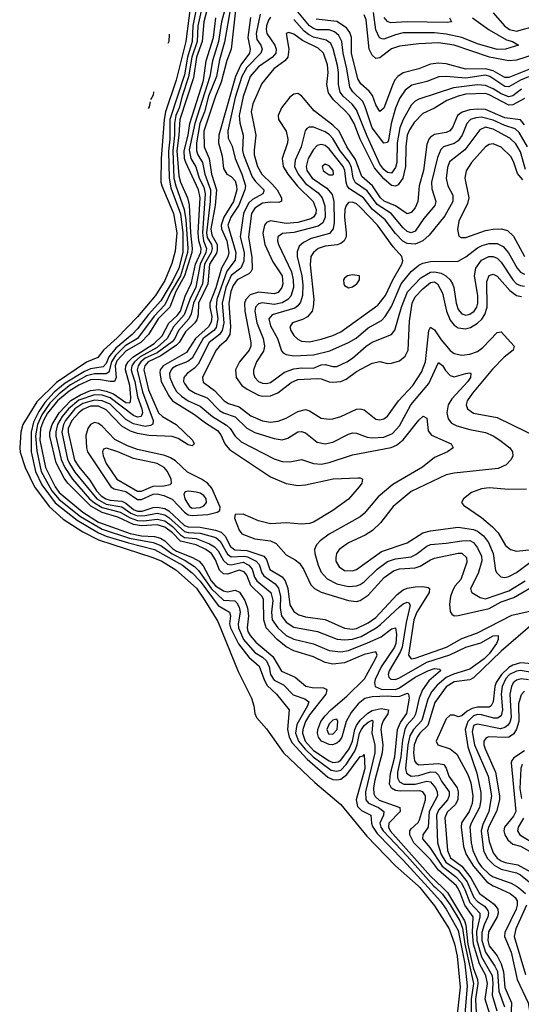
# Model space of a CAD drawing. Header units: inches. Extents: x 990535 to 1117859, y 769386 to 892122.
# Tile 456 of 656: x 1055147 to 1057714, y 819403 to 824441. Entities that reach past the tile are written whole.
import ezdxf

# ---------------------------------------------------------------- set-up
doc = ezdxf.new("R2010")
doc.units = ezdxf.units.IN
doc.header["$MEASUREMENT"] = 0
doc.layers.add('B0851', color=7, linetype='Continuous')
doc.layers.add('B0852', color=7, linetype='Continuous')

msp = doc.modelspace()

# ---------------------------------------------------------------- linework, layer by layer
at = {"layer": 'B0851', "color": 5}
for points, elevation in [([(1057194.5, 820000), (1057270, 819907.4), (1057344.8, 819790), (1057372.4, 819712.4), (1057386, 819650), (1057401.4, 819490), (1057372.8, 819230)], 2320), ([(1057237.4, 820000), (1057300.9, 819930), (1057330, 819890.1), (1057390, 819780.4), (1057424.2, 819610), (1057437.5, 819497.5), (1057417.7, 819270)], 2340), ([(1057274.5, 820000), (1057310, 819965.9), (1057350, 819911.3), (1057399.1, 819830), (1057413.3, 819793.3), (1057424.5, 819710), (1057469.7, 819510.3), (1057457.9, 819430), (1057456.7, 819290)], 2360), ([(1057311, 820000), (1057336, 819976), (1057423.8, 819830), (1057430, 819808.1), (1057440, 819710), (1057467.9, 819590), (1057489.5, 819530), (1057492, 819510), (1057479.2, 819430), (1057486.6, 819290)], 2380), ([(1057552.1, 819352.1), (1057529, 819430), (1057540.9, 819510), (1057531.5, 819550), (1057499.3, 819610), (1057469.6, 819710), (1057464.6, 819770), (1057467.7, 819850), (1057425.5, 819910), (1057399.4, 819979.4), (1057387.8, 820000)], 2420), ([(1057419.9, 820000), (1057425.4, 819990), (1057450, 819923.4), (1057500.8, 819870), (1057502.4, 819850), (1057485.2, 819774.8), (1057486.5, 819730), (1057510, 819645.5), (1057564.8, 819550), (1057569, 819510), (1057564.7, 819450), (1057589.4, 819370)], 2440), ([(1057449.3, 820000), (1057470.7, 819950), (1057489.8, 819929.8), (1057525.6, 819905.6), (1057542.6, 819882.6), (1057546, 819870), (1057542.4, 819850), (1057523.8, 819810), (1057512, 819770), (1057512.6, 819730), (1057530, 819669.7), (1057578.3, 819598.3), (1057591.2, 819571.2), (1057599.5, 819470), (1057627.8, 819390)], 2460), ([(1057483, 820000), (1057499.8, 819970), (1057575.6, 819915.6), (1057594.1, 819890), (1057595.2, 819870), (1057589.6, 819850), (1057545.4, 819774.6), (1057541.9, 819730), (1057550, 819702.2), (1057590.9, 819650.9), (1057610, 819610.1), (1057622, 819570), (1057629.8, 819489.8), (1057663.4, 819410), (1057656.2, 819250)], 2480), ([(1057590.3, 820000), (1057657.4, 819970), (1057682.7, 819950), (1057692.1, 819932.1), (1057692.4, 819910), (1057686.9, 819890), (1057630.2, 819770), (1057627.1, 819750), (1057661.8, 819670), (1057693.3, 819530), (1057748.1, 819410), (1057755.1, 819370)], 2520), ([(1057699.1, 820000), (1057734.6, 819970)], 2540), ([(1057739.6, 819910), (1057686.1, 819790), (1057678.1, 819750), (1057736.1, 819556.1)], 2540)]:
    msp.add_lwpolyline(points, dxfattribs=dict(at, elevation=elevation))
at = {"layer": 'B0852', "color": 5}
for points, elevation in [([(1056027.6, 824570), (1055996.9, 824330), (1055948.7, 824131.3), (1055893.9, 823970), (1055885.8, 823930), (1055870.9, 823730.9), (1055870.4, 823610.4), (1055874, 823590), (1055934.2, 823450), (1055950.6, 823350), (1055943.3, 823256.7), (1055926.5, 823193.5), (1055890, 823106.1), (1055842.1, 823030), (1055750, 822920.5), (1055646.4, 822813.6), (1055576.2, 822750), (1055546.7, 822713.3), (1055490, 822688.3), (1055335.5, 822584.5), (1055235, 822485), (1055163.4, 822370), (1055152.6, 822330), (1055147.5, 822250), (1055150, 822228), (1055175.2, 822150), (1055223.9, 822050), (1055298.5, 821950), (1055370, 821886.1), (1055470, 821820.7), (1055550, 821779.1), (1055829.1, 821689.1), (1055874.4, 821670), (1055945.8, 821625.8), (1056051.5, 821531.5), (1056095, 821470), (1056161.2, 821361.2), (1056265.7, 821105.7), (1056333.4, 820970), (1056345.8, 820930), (1056351, 820891), (1056359.6, 820870), (1056410, 820812.3), (1056496.6, 820690), (1056657.9, 820537.9), (1056790, 820426), (1056923.7, 820263.7), (1057070, 820111.5), (1057186.3, 820010), (1057194.5, 820000)], 2320), ([(1056060.9, 824550), (1056034.1, 824410), (1056029.1, 824330), (1056005.8, 824250), (1055990, 824158.6), (1055915.6, 823930), (1055914.8, 823830), (1055908.5, 823768.5), (1055911.8, 823630), (1055921.4, 823581.4), (1055970, 823448.2), (1055982.6, 823350), (1055981.3, 823250), (1055961.1, 823170), (1055930, 823103.1), (1055870, 823003.2), (1055806.9, 822933.1), (1055750, 822859.2), (1055723.6, 822830), (1055639.1, 822760.9), (1055603.5, 822716.5), (1055590, 822682.5), (1055574.7, 822665.3), (1055510, 822655), (1055478.4, 822641.6), (1055379.4, 822580.6), (1055324.5, 822535.5), (1055276.9, 822483.1), (1055244.6, 822435.4), (1055218.4, 822381.6), (1055205.9, 822330), (1055206.1, 822230), (1055227.8, 822130), (1055260.9, 822060.9), (1055328.2, 821968.2), (1055440.8, 821880.8), (1055550, 821815), (1055590, 821798.2), (1055704.2, 821764.2), (1055837.6, 821730), (1055981, 821650), (1056030, 821611.3), (1056070, 821567.9), (1056163.1, 821443.1), (1056221.3, 821410), (1056226.2, 821390), (1056221.5, 821350), (1056225.4, 821330), (1056267, 821247), (1056320.1, 821180.1), (1056373.2, 821133.2), (1056399.5, 821059.5), (1056413.5, 821033.5), (1056460.8, 820990), (1056526.7, 820910), (1056518.1, 820810), (1056526.6, 820770), (1056541.5, 820741.5), (1056617.7, 820657.7), (1056724.8, 820564.8), (1056750, 820553.1), (1056770, 820551.2), (1056790, 820555.7), (1056821.1, 820578.9), (1056890, 820670.7), (1056904.9, 820675.1), (1056910, 820681.7), (1056912.7, 820610), (1056869.1, 820450), (1056875.9, 820415.9), (1056895.5, 820395.5), (1056944.4, 820370), (1056946.6, 820330), (1056952.5, 820312.5), (1056977.1, 820277.1), (1057110, 820140.4), (1057237.4, 820000)], 2340), ([(1056089.1, 824550), (1056059.4, 824410), (1056054.6, 824330), (1056028, 824250), (1056011.8, 824148.2), (1055977.9, 824050), (1055962.8, 823990), (1055945.6, 823950), (1055938.8, 823910), (1055938.7, 823850), (1055931.3, 823770), (1055936.7, 823630), (1055946, 823590), (1055989.6, 823469.6), (1055997.4, 823417.4), (1056007.5, 823270), (1056005.7, 823250), (1055969.6, 823130), (1055922.5, 823050), (1055890, 822981.9), (1055835.8, 822924.2), (1055750, 822810), (1055687.6, 822772.4), (1055637.5, 822722.5), (1055617.5, 822690), (1055602.9, 822637.1), (1055590, 822628.4), (1055530, 822628.2), (1055490, 822618.3), (1055407.7, 822572.3), (1055350, 822527.4), (1055302, 822478), (1055261.2, 822418.8), (1055238.7, 822370), (1055228.4, 822311.6), (1055234.8, 822234.8), (1055257.1, 822130), (1055312.3, 822030), (1055350, 821985.5), (1055459.4, 821899.4), (1055570, 821833.4), (1055708.9, 821788.9), (1055830, 821766.5), (1055870, 821750.8), (1055927.8, 821707.8), (1055994.3, 821674.3), (1056042.6, 821642.6), (1056062.1, 821622.1), (1056129.5, 821529.5), (1056190, 821470.5), (1056247.5, 821467.5), (1056257.9, 821457.9), (1056270, 821435.8), (1056275.1, 821410), (1056264.9, 821350), (1056266.1, 821330), (1056292.7, 821270), (1056350, 821203.6), (1056390, 821179.6), (1056410, 821161), (1056423.5, 821130), (1056431.1, 821090), (1056450, 821061.2), (1056497.3, 821037.3), (1056547, 820987), (1056606.3, 820966.3), (1056626.3, 820950), (1056619.5, 820930), (1056565.8, 820834.2), (1056558.2, 820790), (1056574.7, 820750), (1056608.2, 820708.2), (1056649.3, 820669.3), (1056741.8, 820601.8), (1056770, 820595.2), (1056790, 820601.8), (1056817.5, 820630), (1056861.5, 820698.5), (1056874.2, 820730), (1056886.6, 820790), (1056896.4, 820810), (1056910, 820830.3), (1056930, 820847.4), (1056950, 820856.8), (1056954.3, 820854.3), (1056949.5, 820790.5), (1056964.2, 820730), (1056963.7, 820690), (1056917.5, 820490), (1056917.9, 820450), (1056932.5, 820432.5), (1056984, 820410), (1057011.3, 820390), (1057009.1, 820370), (1056989.8, 820330), (1056995.2, 820310), (1057007.6, 820290), (1057130, 820161.7), (1057267.1, 820007.1), (1057274.5, 820000)], 2360), ([(1056120.8, 824550), (1056089.8, 824430), (1056080.3, 824330), (1056051.3, 824250), (1056036.5, 824143.5), (1055967.3, 823930), (1055962.2, 823850), (1055950.8, 823770), (1055962.2, 823642.2), (1055970.9, 823610), (1056005.6, 823530), (1056013.8, 823493.8), (1056020.5, 823350), (1056029.9, 823270), (1056028.5, 823250), (1055990.2, 823129.8), (1055946.1, 823050), (1055915.8, 822970), (1055855.8, 822910), (1055805.7, 822830), (1055766.9, 822790), (1055692.8, 822747.2), (1055645, 822695), (1055635.1, 822670), (1055640.2, 822610), (1055632.2, 822590), (1055611.1, 822588.9), (1055550, 822600.4), (1055510, 822597.4), (1055450, 822570.5), (1055399.8, 822540.2), (1055341.4, 822490), (1055290, 822427.3), (1055268.8, 822390), (1055254.2, 822350), (1055250.3, 822290.3), (1055278.8, 822150), (1055328.8, 822050), (1055350, 822022.5), (1055470, 821921.3), (1055550, 821870.3), (1055711.9, 821811.9), (1055770, 821800.8), (1055836.9, 821796.9), (1055867.9, 821787.9), (1055890, 821774.5), (1055930, 821735.4), (1055950, 821721.9), (1056030.9, 821690), (1056065.4, 821670), (1056086.2, 821646.2), (1056127.6, 821570), (1056150, 821544.4), (1056190, 821518.4), (1056210, 821514.2), (1056250, 821521.7), (1056272.1, 821512.1), (1056298.5, 821470), (1056313.8, 821430), (1056318.3, 821390), (1056311, 821330), (1056315.4, 821310), (1056326.2, 821290), (1056355.8, 821255.8), (1056443, 821183), (1056487.7, 821107.7), (1056556.1, 821076.1), (1056611.3, 821031.3), (1056643.3, 821023.3), (1056701.6, 821021.6), (1056715.9, 821015.9), (1056719.6, 821010), (1056713.2, 820990), (1056630, 820884.9), (1056609.5, 820850), (1056595.3, 820810), (1056594.2, 820790), (1056608.5, 820750), (1056650, 820701.2), (1056730, 820649), (1056750, 820640.7), (1056776, 820644), (1056790, 820652.7), (1056833.9, 820710), (1056850.2, 820749.8), (1056861.5, 820810), (1056870, 820830), (1056890, 820856.1), (1056927.9, 820892.1), (1056950, 820906.2), (1056996.2, 820916.2), (1057033.9, 820910), (1057030.8, 820890), (1057006.9, 820853.1), (1056998.2, 820830), (1056994.9, 820810), (1057004.7, 820730), (1057002.6, 820690), (1056964.7, 820550), (1056957.6, 820510), (1056959.5, 820479.5), (1056965.7, 820465.7), (1056987.4, 820447.4), (1057091.8, 820410), (1057094.3, 820390), (1057036.6, 820330), (1057034, 820310), (1057043.6, 820290), (1057250, 820058.6), (1057311, 820000)], 2380), ([(1056217.3, 824570), (1056179.3, 824430), (1056163.9, 824330), (1056134.1, 824230), (1056121, 824150), (1056044, 823910), (1056014.9, 823774.9), (1056022.9, 823730), (1056048.3, 823688.3), (1056066.3, 823630), (1056090, 823583.7), (1056097.1, 823550), (1056082.2, 823350), (1056087.8, 823310), (1056103.2, 823270), (1056099.9, 823250), (1056070.5, 823190), (1056048, 823072), (1056017.6, 823010), (1055988.8, 822930), (1055934.6, 822870), (1055901.4, 822810), (1055850, 822763.9), (1055763.4, 822716.6), (1055734.8, 822690), (1055722, 822670), (1055718.2, 822650), (1055722.4, 822630), (1055736.5, 822590), (1055750.6, 822510.6), (1055772.5, 822450), (1055775.2, 822430), (1055769.7, 822410.3), (1055750, 822406.7), (1055730, 822415), (1055610, 822506.6), (1055570, 822519.8), (1055530, 822521.2), (1055450, 822493.6), (1055396.6, 822450), (1055364.9, 822410), (1055341.6, 822370), (1055332.6, 822332.6), (1055333, 822310), (1055360.3, 822190), (1055378.9, 822150), (1055418.1, 822090), (1055504.6, 821990), (1055530, 821968.6), (1055570, 821945.7), (1055661, 821921), (1055712.2, 821892.2), (1055750, 821878.7), (1055783, 821877), (1055850, 821885.2), (1055890, 821876), (1055930, 821848.2), (1055970, 821804.8), (1055990, 821792.2), (1056050, 821786.4), (1056119.1, 821759.1), (1056144.3, 821744.3), (1056162.5, 821722.5), (1056190, 821673.4), (1056210, 821654.7), (1056230, 821652.5), (1056290, 821664.5), (1056320.5, 821650), (1056336.6, 821630), (1056349.3, 821589.3), (1056360.2, 821570), (1056431.9, 821510), (1056442.1, 821470), (1056435.2, 821410), (1056440, 821370), (1056467.6, 821330), (1056510.1, 821290), (1056550, 821270.7), (1056650, 821247.1), (1056730, 821213.5), (1056790, 821206.4), (1056830, 821213.2), (1056927.7, 821252.3), (1056996.5, 821283.5), (1057050, 821324.6), (1057070, 821330.1), (1057075, 821295), (1057071.5, 821250), (1057065.2, 821230), (1056996.4, 821130), (1056965.6, 821065.6), (1056962, 821050), (1056965.4, 821030), (1056996.2, 821016.2), (1057070, 821014), (1057090, 821022), (1057170, 821077.2), (1057235.2, 821110), (1057270, 821121), (1057297.5, 821117.5), (1057300.9, 821110), (1057241.3, 821058.7), (1057208.3, 821011.7), (1057191.7, 820970), (1057172.9, 820887.1), (1057164.3, 820870), (1057128.8, 820831.2), (1057118.1, 820810), (1057105.5, 820754.5), (1057097.9, 820670), (1057080, 820590), (1057081.1, 820561.1), (1057090, 820541.6), (1057112.4, 820530), (1057170, 820530.2), (1057230, 820544.1), (1057250, 820541.4), (1057275.1, 820510), (1057283.9, 820490), (1057285.1, 820470), (1057242.4, 820390), (1057236.6, 820310), (1057209.6, 820270), (1057207.8, 820250), (1057246, 820206), (1057308.1, 820110), (1057376.6, 820056.6), (1057405.8, 820025.8), (1057419.9, 820000)], 2440), ([(1056227.2, 824510), (1056194.9, 824325.1), (1056170, 824236), (1056154.1, 824150), (1056114, 824050), (1056093.1, 823970), (1056069.8, 823910), (1056052, 823810), (1056052.2, 823770), (1056059.1, 823750), (1056083.5, 823710), (1056094.7, 823650), (1056123.6, 823570), (1056121.7, 823510), (1056103.4, 823350), (1056107.3, 823327.3), (1056128.1, 823290), (1056132.6, 823270), (1056127.1, 823250), (1056093.3, 823190), (1056082.4, 823090), (1056036.7, 822990), (1056024, 822936), (1056012.8, 822910), (1055959.3, 822850), (1055940.8, 822810), (1055926.8, 822793.2), (1055850, 822736.2), (1055790, 822709.7), (1055766.7, 822690), (1055753.3, 822670), (1055748.9, 822650), (1055776.4, 822536.4), (1055830.1, 822390), (1055828.4, 822371.6), (1055816.1, 822363.9), (1055790, 822359.8), (1055730, 822372.6), (1055690, 822395.5), (1055610, 822473.1), (1055570, 822491.3), (1055530, 822494.3), (1055470, 822477.8), (1055430, 822450), (1055382.1, 822390), (1055371.4, 822370), (1055363.6, 822330), (1055392.6, 822192.6), (1055401.9, 822170), (1055430, 822126.1), (1055541.8, 821990), (1055590, 821962.9), (1055670, 821948.4), (1055716.8, 821916.8), (1055750, 821903), (1055790, 821903.7), (1055850, 821915.5), (1055890, 821907.8), (1055910, 821894.7), (1055990, 821821.6), (1056010, 821816.6), (1056070, 821813.5), (1056151.1, 821791.1), (1056172.3, 821772.3), (1056210, 821706), (1056230, 821692.7), (1056296.1, 821696.1), (1056312.5, 821692.5), (1056356.7, 821670), (1056373.2, 821653.2), (1056386.5, 821610), (1056395.9, 821595.9), (1056454.3, 821554.3), (1056471.7, 821531.7), (1056482.6, 821490), (1056480, 821430), (1056486.9, 821390), (1056510, 821359.1), (1056550, 821333.1), (1056670.3, 821310.3), (1056772, 821272), (1056810, 821267.2), (1056850, 821270.6), (1056894.4, 821285.6), (1056970.5, 821329.5), (1056993.8, 821346.2), (1057090, 821436.5), (1057110, 821451.3), (1057130, 821460.1), (1057137.8, 821457.8), (1057144.8, 821444.8), (1057124, 821356), (1057104, 821230), (1057094.4, 821205.6), (1057037.7, 821110), (1057031.9, 821090), (1057036.8, 821076.8), (1057047.1, 821067.1), (1057070, 821065.8), (1057090, 821073.4), (1057230, 821153.6), (1057348.3, 821191.7), (1057430, 821229.7), (1057506.7, 821253.3), (1057570, 821288.3), (1057595.6, 821290), (1057595.8, 821270), (1057586.8, 821250), (1057550, 821196.6), (1057524.2, 821170), (1057450, 821118.1), (1057367, 821093), (1057330, 821075.2), (1057283.6, 821036.4), (1057256.1, 821003.9), (1057235.5, 820964.5), (1057204.8, 820855.2), (1057161.6, 820810), (1057144.1, 820775.9), (1057133.6, 820730), (1057121.2, 820610), (1057126.5, 820586.5), (1057150, 820569.8), (1057190, 820574.1), (1057250, 820592.5), (1057274.4, 820590), (1057290, 820576.3), (1057305.2, 820545.2), (1057344, 820490), (1057345.2, 820470), (1057336.6, 820450), (1057290, 820396.7), (1057279.5, 820370), (1057285.6, 820230), (1057303.4, 820170), (1057328.2, 820130), (1057390, 820087.7), (1057436.4, 820030), (1057449.3, 820000)], 2460), ([(1056252.2, 824490), (1056230.1, 824290), (1056208, 824232), (1056178.2, 824121.8), (1056148.9, 824048.9), (1056089.3, 823870), (1056091.5, 823790), (1056116.5, 823730), (1056129, 823650), (1056153.6, 823570), (1056148.2, 823490), (1056125.1, 823370), (1056130, 823338.3), (1056157.9, 823290), (1056158.5, 823261.5), (1056153.6, 823246.4), (1056118.3, 823190), (1056110.2, 823090), (1056062.9, 822990), (1056061.4, 822930), (1056054.2, 822905.8), (1056043.6, 822890), (1055995.8, 822844.2), (1055963.6, 822790), (1055950, 822775.4), (1055870, 822721.6), (1055805, 822690), (1055787.9, 822670), (1055783.4, 822650), (1055807.3, 822547.3), (1055856.8, 822430), (1055878, 822410), (1055948.2, 822370), (1056031.1, 822290), (1056040.7, 822270), (1056030, 822260.7), (1056010, 822265), (1055958.1, 822298.1), (1055927.8, 822307.8), (1055807.4, 822312.6), (1055750, 822323.2), (1055715.1, 822335.1), (1055670, 822360.7), (1055590, 822445), (1055550, 822462.8), (1055510, 822463.5), (1055470, 822446.2), (1055449.4, 822430), (1055413.9, 822390), (1055395.7, 822350), (1055395.8, 822330), (1055427.7, 822187.7), (1055450, 822153.3), (1055505.5, 822085.5), (1055541.2, 822030), (1055564.3, 822004.3), (1055588.9, 821988.9), (1055610, 821982.9), (1055670, 821977), (1055690, 821966.7), (1055730, 821934.9), (1055750, 821926.9), (1055773.5, 821926.5), (1055830, 821945.3), (1055850, 821947.4), (1055890, 821939.2), (1055910, 821927.2), (1055990, 821852.7), (1056010, 821846), (1056070, 821844.6), (1056150, 821829.5), (1056179, 821819), (1056198.3, 821798.3), (1056225.5, 821745.5), (1056247.8, 821727.8), (1056310, 821725.6), (1056395.8, 821695.8), (1056410, 821679.6), (1056427.9, 821627.9), (1056490, 821591), (1056505.6, 821570), (1056519.2, 821530), (1056530, 821446.4), (1056550, 821413.4), (1056576.1, 821396.1), (1056610, 821385.2), (1056710, 821371.8), (1056810, 821327.6), (1056850, 821322.7), (1056870, 821325.6), (1056930, 821354.3), (1056970, 821381.6), (1057079.4, 821500.6), (1057110, 821524), (1057130, 821532.4), (1057170, 821539), (1057210, 821540.9), (1057236.5, 821536.5), (1057243.9, 821530), (1057242.3, 821510), (1057179.7, 821410), (1057163.4, 821370), (1057137.4, 821190), (1057150, 821170.8), (1057170, 821173.9), (1057330.3, 821229.7), (1057410, 821275.1), (1057490, 821303.7), (1057665.6, 821394.4), (1057764.2, 821415.8)], 2480), ([(1057387.8, 820000), (1057382.2, 820010), (1057289.9, 820090), (1057250, 820143.7), (1057164.8, 820230), (1057143.2, 820270), (1057143.8, 820290), (1057150, 820301.4), (1057186.1, 820333.9), (1057193.8, 820346.2), (1057223.3, 820450), (1057223.9, 820470), (1057210.1, 820490), (1057194.5, 820494.5), (1057093.6, 820493.6), (1057070, 820497.7), (1057048.9, 820508.9), (1057038.9, 820530), (1057044.5, 820584.5), (1057067.5, 820670), (1057080.4, 820810), (1057095, 820845), (1057128.2, 820891.8), (1057141.7, 820970), (1057137.6, 820990), (1057130, 820994.1), (1057090, 820978), (1057070, 820975.6), (1057030, 820979.1), (1056950, 820976.2), (1056912.6, 820967.4), (1056879.7, 820940.3), (1056843.3, 820896.7), (1056817, 820850), (1056795.1, 820770), (1056781.4, 820750), (1056770, 820739.7), (1056748.5, 820731.5), (1056730, 820731.9), (1056690.8, 820750), (1056676, 820770), (1056670.5, 820790), (1056672.1, 820810), (1056688.7, 820850), (1056710, 820879.9), (1056739.5, 820910), (1056821.1, 820978.9), (1056911.3, 821068.7), (1056967.9, 821170), (1056975.9, 821190), (1056970, 821206), (1056910, 821192.3), (1056810, 821150.6), (1056750, 821144.2), (1056710, 821151.8), (1056650, 821181.6), (1056550, 821211.3), (1056510, 821231.8), (1056465.1, 821270), (1056408.8, 821330), (1056396.1, 821370), (1056394.2, 821474.2), (1056387.4, 821490), (1056330, 821546.3), (1056310, 821598.4), (1056296.2, 821616.2), (1056270, 821624.2), (1056210, 821603.9), (1056190, 821605), (1056170, 821623.9), (1056150, 821677.4), (1056129.5, 821710), (1056099.9, 821730), (1056050, 821753.7), (1055970, 821772), (1055930, 821815.8), (1055890, 821844.5), (1055850, 821856.1), (1055770, 821850.4), (1055730, 821858.8), (1055650, 821895.5), (1055570, 821919.3), (1055512, 821952), (1055393.3, 822070), (1055375.4, 822095.4), (1055333.8, 822173.8), (1055302.4, 822310), (1055302.5, 822330), (1055312.8, 822370), (1055349.4, 822430), (1055408.3, 822491.7), (1055458.1, 822521.9), (1055510, 822543), (1055551.1, 822548.9), (1055590, 822540.6), (1055626.7, 822526.7), (1055690, 822482.3), (1055710, 822481.2), (1055714.3, 822485.7), (1055716.8, 822510), (1055710.5, 822570), (1055688.9, 822650), (1055691.1, 822670), (1055702.2, 822690), (1055726.1, 822713.9), (1055835.5, 822784.5), (1055876.1, 822823.9), (1055911, 822889), (1055953, 822927), (1055969.9, 822950), (1055993.6, 823026.4), (1056025.9, 823094.1), (1056047.6, 823190), (1056074.5, 823250), (1056075.7, 823270), (1056064.6, 823310), (1056060.9, 823350), (1056070.4, 823530), (1056062.6, 823570), (1055997, 823710), (1055990.7, 823730.7), (1055988.7, 823770), (1056009.7, 823850), (1056018.2, 823910), (1056087.1, 824130), (1056102.3, 824230), (1056139.3, 824350), (1056151, 824450)], 2420), ([(1056328.3, 824451.7), (1056314.6, 824350), (1056326.4, 824290), (1056323.6, 824270), (1056279, 824210), (1056251.6, 824150), (1056166.1, 823850), (1056165.2, 823810), (1056182.7, 823742.7), (1056190, 823679.1), (1056207.6, 823650), (1056230, 823638.4), (1056250, 823615.7), (1056257.4, 823590), (1056257.6, 823570), (1056241.6, 823510), (1056192.4, 823430), (1056178.5, 823390), (1056179.9, 823370), (1056207.6, 823310), (1056217.4, 823250), (1056212.3, 823227.7), (1056179.7, 823170), (1056151.6, 823068.4), (1056120.3, 822990), (1056120.1, 822970), (1056130, 822921.6), (1056127.4, 822892.6), (1056112.7, 822870), (1056046.5, 822810), (1056001.5, 822738.5), (1055880.7, 822670), (1055866.1, 822650), (1055863.8, 822636.2), (1055871.9, 822590), (1055910, 822515.7), (1055930, 822490), (1056041.1, 822421.1), (1056097.8, 822377.8), (1056158.9, 822338.9), (1056177.3, 822317.3), (1056197.7, 822270), (1056221.6, 822241.6), (1056430, 822102.5), (1056510, 822067.6), (1056570, 822057.2), (1056610, 822061), (1056751.4, 822091.4), (1056877.1, 822097.1), (1056890, 822096.5), (1056901.3, 822090), (1056898, 822070), (1056884.9, 822050), (1056830, 821987.2), (1056750.2, 821930), (1056650, 821870.6), (1056630, 821863.1), (1056590, 821859), (1056510, 821866.6), (1056430, 821861.5), (1056370, 821876.2), (1056290, 821910.3), (1056250, 821909.4), (1056245.8, 821890), (1056269.6, 821829.6), (1056284, 821810), (1056350, 821785), (1056430, 821774.1), (1056460.1, 821760.1), (1056510, 821703.2), (1056557.3, 821677.3), (1056579.4, 821659.4), (1056599.5, 821630), (1056637.1, 821550), (1056656.6, 821530), (1056690, 821511.6), (1056830, 821469.3), (1056870, 821464.6), (1056890, 821468.9), (1056930, 821496.5), (1057012.9, 821587.1), (1057059.3, 821620.7), (1057090, 821630.6), (1057170, 821635.8), (1057195.7, 821644.3), (1057250, 821677.9), (1057270, 821685.2), (1057390, 821711.8), (1057410, 821711.1), (1057433.3, 821690), (1057434.4, 821665.6), (1057403.8, 821576.2), (1057375.7, 821544.3), (1057361.5, 821518.5), (1057351.7, 821490), (1057346.2, 821450), (1057350, 821413.4), (1057359.1, 821399.1), (1057370, 821391.1), (1057390, 821391.9), (1057550, 821428.1), (1057610, 821461.7), (1057675, 821485), (1057810, 821562.3)], 2520), ([(1056378.6, 824470), (1056356.5, 824370), (1056360, 824340), (1056380.6, 824310), (1056388.3, 824290), (1056381.1, 824270), (1056310, 824195.5), (1056284.6, 824150), (1056250, 824042.1), (1056212.3, 823872.3), (1056214.6, 823834.6), (1056233.7, 823793.7), (1056249.7, 823730), (1056284.5, 823650), (1056301.9, 823590), (1056298.5, 823570), (1056267.9, 823492.1), (1056227.6, 823430), (1056212, 823390), (1056253, 823250), (1056249.3, 823210.7), (1056206.4, 823153.6), (1056155.9, 823010), (1056152.9, 822970), (1056161.9, 822910), (1056153.4, 822866.6), (1056139.9, 822850), (1056086.6, 822810), (1056030, 822709), (1056008.5, 822691.5), (1055950, 822670.2), (1055930, 822657.2), (1055921.9, 822650), (1055913.4, 822630), (1055915.4, 822610), (1055931.9, 822570), (1055950, 822539.3), (1055974.5, 822514.5), (1056010, 822491.4), (1056070, 822463.6), (1056133.3, 822410), (1056206.3, 822366.3), (1056224.1, 822350), (1056250, 822309.5), (1056281.4, 822281.4), (1056450, 822194.5), (1056490, 822180.9), (1056530, 822179.5), (1056590, 822190.9), (1056650, 822169.5), (1056690, 822167.4), (1056730, 822175.9), (1056850, 822214.6), (1057047.8, 822252.2), (1057075.5, 822264.5), (1057109.1, 822290.9), (1057190, 822391.1), (1057211.9, 822411.9), (1057230, 822402.8), (1057238, 822338), (1057254.3, 822314.3), (1057355.8, 822270), (1057364.9, 822250), (1057336.5, 822230), (1057270, 822201.6), (1057209.1, 822150.9), (1057056.7, 822063.3), (1056980.9, 821999.1), (1056910, 821914.7), (1056890, 821897.5), (1056731.1, 821808.9), (1056684.8, 821775.2), (1056665.7, 821754.3), (1056656.6, 821730), (1056658.3, 821710), (1056674.5, 821650), (1056690, 821614.7), (1056720.2, 821580.2), (1056770, 821555.1), (1056830, 821541.1), (1056870, 821543.4), (1056889.4, 821550.6), (1056910, 821564.6), (1056976.4, 821630), (1057030, 821669.1), (1057070, 821681.8), (1057150, 821692.9), (1057174.8, 821705.2), (1057230, 821747.6), (1057250, 821756), (1057330, 821761.8), (1057410, 821775.2), (1057450, 821775.7), (1057470, 821765.9), (1057490, 821738.8), (1057510, 821695.5), (1057512.4, 821672.4), (1057492.9, 821607.1), (1057454.5, 821530), (1057456.6, 821516.6), (1057460.2, 821510), (1057504.1, 821484.1), (1057530, 821477.9), (1057650, 821517.9), (1057733.9, 821570)], 2540), ([(1056430, 824454.6), (1056421, 824439), (1056410.4, 824410), (1056408.4, 824390), (1056412, 824370), (1056453.5, 824310), (1056460.1, 824290), (1056457.7, 824270), (1056440.8, 824250), (1056370, 824199.8), (1056327.3, 824150), (1056290, 824047.3), (1056270.9, 823950), (1056273.4, 823913.4), (1056291.4, 823850), (1056288.2, 823771.8), (1056291.9, 823750), (1056336.9, 823636.9), (1056353.2, 823613.2), (1056396.8, 823570), (1056396, 823564), (1056392.1, 823550), (1056338.6, 823521.4), (1056318.4, 823501.6), (1056293.1, 823450), (1056275.9, 823330), (1056296.1, 823250), (1056294.7, 823205.3), (1056278.9, 823170), (1056228.7, 823131.3), (1056201.6, 823070), (1056183.9, 822990), (1056191.2, 822890), (1056183.4, 822850), (1056169.4, 822830.6), (1056116.7, 822790), (1056061.1, 822678.9), (1056042, 822658), (1056003.6, 822630), (1055987.8, 822610), (1055986.2, 822590), (1055990, 822579.7), (1056011.6, 822550), (1056046, 822530), (1056106.1, 822506.1), (1056170, 822441.8), (1056190, 822429.5), (1056250, 822408.2), (1056310, 822350.9), (1056350, 822328.4), (1056450, 822297.3), (1056490, 822292), (1056519.7, 822300.3), (1056570, 822331.4), (1056590, 822334.6), (1056610, 822326.4), (1056670, 822279.8), (1056710, 822271.5), (1056750, 822279.2), (1056830, 822320.8), (1056850, 822326.4), (1056870, 822325.9), (1056925.3, 822305.3), (1056950, 822301), (1057010, 822305.5), (1057055.6, 822324.4), (1057090, 822362.7), (1057148.7, 822470), (1057240.7, 822579.3), (1057290, 822687), (1057310, 822671.6), (1057325.5, 822645.5), (1057350, 822620.1), (1057370, 822613.8), (1057430.2, 822630.2), (1057450, 822633.2), (1057454.9, 822630), (1057453.3, 822610), (1057440.8, 822590), (1057359, 822501), (1057339.7, 822470), (1057332.9, 822430), (1057339.5, 822399.5), (1057357.2, 822377.2), (1057383.4, 822363.4), (1057450, 822344), (1057530, 822329), (1057570, 822311.2), (1057603.2, 822290), (1057655.2, 822250), (1057668.9, 822230), (1057670.4, 822210), (1057662, 822190), (1057637.1, 822162.9), (1057594.8, 822145.2), (1057370, 822121.4), (1057330, 822111.9), (1057150, 822026.7), (1057058, 821950), (1056993.1, 821866.9), (1056952.8, 821827.2), (1056915.7, 821804.3), (1056830, 821764.9), (1056782.6, 821730), (1056769, 821710), (1056764.2, 821690), (1056765.5, 821670), (1056781.5, 821641.5), (1056810, 821623.4), (1056850, 821621.3), (1056870, 821628.2), (1056999.3, 821720.7), (1057130, 821763.7), (1057210, 821815.4), (1057250, 821825.9), (1057390, 821844.8), (1057470, 821832.7), (1057490, 821824.6), (1057520.3, 821800.3), (1057545.6, 821765.6), (1057569.7, 821710), (1057582.1, 821622.1), (1057588.4, 821610), (1057609.3, 821590), (1057630, 821586.5), (1057650, 821591.4), (1057690, 821611.7), (1057757, 821663)], 2560), ([(1057714.8, 824085.2), (1057670, 824050.5), (1057650, 824046.9), (1057610, 824061.2), (1057570, 824087.9), (1057530, 824104.2), (1057490, 824107.4), (1057367.7, 824092.3), (1057190, 824035), (1057170, 824024.4), (1057150, 824002.8), (1057109.2, 823930.8), (1057092, 823888), (1057078.9, 823810), (1057076.3, 823710), (1057070, 823684.2), (1057050, 823656.1), (1057030, 823659.8), (1057010, 823674.1), (1056990, 823702.1), (1056924.4, 823844.4), (1056870, 823979.9), (1056848.6, 824008.6), (1056802.7, 824050), (1056786.9, 824070), (1056777.7, 824110), (1056778.3, 824170), (1056773.7, 824206.3), (1056752.1, 824292.1), (1056738.7, 824318.7), (1056715.9, 824335.9), (1056650, 824351.8), (1056624.4, 824364.4), (1056602.7, 824382.7), (1056550, 824441.9)], 2560), ([(1057750, 824148.9), (1057710, 824132), (1057650, 824097.8), (1057630, 824098.8), (1057552.2, 824150), (1057530, 824156.3), (1057430, 824141.5), (1057330, 824151), (1057291.2, 824148.8), (1057230, 824124.2), (1057153.8, 824106.2), (1057119.2, 824080.8), (1057090, 824037.5), (1057070, 823987.9), (1057048.5, 823910), (1057035, 823825), (1057030, 823812.9), (1057010, 823809.9), (1056950, 823887.4), (1056915.7, 823995.7), (1056902.6, 824022.6), (1056852.1, 824072.1), (1056835.9, 824095.9), (1056821.7, 824190), (1056802, 824270), (1056795.5, 824330), (1056779.7, 824359.7), (1056758.1, 824378.1), (1056730, 824389.1), (1056670, 824389.7), (1056650, 824396), (1056629.4, 824410), (1056570, 824480.5)], 2540), ([(1057770, 824193.5), (1057650, 824144.8), (1057630, 824145.5), (1057570, 824179.2), (1057530, 824189.4), (1057430, 824187.8), (1057330, 824214.6), (1057290, 824217.9), (1057250, 824213.9), (1057190, 824188.9), (1057110, 824169.5), (1057081.6, 824150), (1057067.1, 824132.9), (1057054.2, 824105.8), (1057010, 823987.8), (1056990, 823971.7), (1056970, 824005.7), (1056952.9, 824052.9), (1056935.2, 824075.2), (1056892.1, 824112.1), (1056877.9, 824137.9), (1056845.5, 824270), (1056844.4, 824350), (1056836.2, 824376.2), (1056819.7, 824399.7), (1056770, 824431.8), (1056664, 824444)], 2520), ([(1057790, 824266.9), (1057690, 824234), (1057650, 824230.9), (1057550.6, 824250), (1057370.2, 824310.2), (1057290, 824323), (1057190, 824318), (1057090, 824306.2), (1057050, 824291.6), (1056990, 824246.3), (1056970, 824242.2), (1056950, 824259.9), (1056936, 824290), (1056920.7, 824440.7), (1056910, 824466.5)], 2480), ([(1057464.2, 824450), (1057550, 824389.6), (1057638.2, 824338.2), (1057668.2, 824330), (1057699.1, 824310), (1057633.4, 824290), (1057590, 824289.1), (1057490, 824317.7), (1057410, 824349.9), (1057330, 824367.1), (1057270, 824374.4), (1057110, 824373), (1057070, 824364.1), (1057010, 824340.4), (1057002.4, 824342.4), (1056988.9, 824348.9), (1056970, 824388.9), (1056958.1, 824478.1)], 2460), ([(1057347.1, 824450), (1057356.5, 824430), (1057334.1, 824425.9), (1057130.2, 824430.2), (1057045.2, 824425.2), (1057030, 824431.9), (1057012.8, 824452.8)], 2440), ([(1057570, 824475.4), (1057627, 824410), (1057654.1, 824390), (1057690, 824383), (1057774.6, 824405.4), (1057834.3, 824425.7), (1057910, 824469.5)], 2480), ([(1055912.1, 824366), (1055912.1, 824365.7), (1055910, 824329.3), (1055905.3, 824319.4)], 2280), ([(1057730, 824038.5), (1057670, 824005), (1057650, 824003.8), (1057550, 824056.3), (1057530, 824062.6), (1057430, 824059.9), (1057390, 824050.4), (1057332.1, 824027.9), (1057270, 823987.9), (1057210, 823960.1), (1057165.6, 823914.4), (1057141.8, 823878.2), (1057130.3, 823850), (1057123.4, 823790), (1057121.5, 823690), (1057107.1, 823630), (1057084.1, 823595.9), (1057070, 823588.7), (1057050, 823593), (1057010, 823626.6), (1056963.2, 823683.2), (1056889.5, 823830), (1056858.5, 823910), (1056834.3, 823950), (1056810, 823978.2), (1056752.4, 824030), (1056727.3, 824067.3), (1056719.3, 824110), (1056725.2, 824170), (1056722.8, 824210), (1056701.7, 824270), (1056675.2, 824295.2), (1056594.3, 824334.3), (1056550, 824367.4), (1056523.8, 824376.2), (1056510.2, 824369.8), (1056525.1, 824290), (1056519.7, 824250), (1056503.8, 824230), (1056448.5, 824190), (1056386, 824114), (1056339.7, 824010), (1056331.7, 823970), (1056355.1, 823850), (1056346.4, 823773.6), (1056347.7, 823750), (1056364.9, 823690), (1056386.5, 823650), (1056439.7, 823599.7), (1056464.2, 823570), (1056486.3, 823530), (1056487.2, 823512.8), (1056474, 823506), (1056430, 823507.7), (1056390, 823501.4), (1056350, 823475.8), (1056333.9, 823450), (1056318, 823330), (1056335.2, 823224.8), (1056336.1, 823163.9), (1056330.4, 823150), (1056319.4, 823140.6), (1056259.4, 823110), (1056238.8, 823081.2), (1056227.1, 823050), (1056217.3, 822990), (1056226, 822870), (1056221.9, 822830), (1056202.8, 822797.2), (1056169.2, 822770), (1056151.3, 822748.7), (1056083.4, 822610), (1056087, 822587), (1056144.1, 822544.1), (1056193.7, 822490), (1056216.3, 822476.3), (1056270, 822459.5), (1056330, 822413.6), (1056390, 822387.6), (1056430, 822381.7), (1056470, 822386.4), (1056510, 822402.4), (1056570, 822435.6), (1056610, 822445.7), (1056630, 822440.1), (1056690, 822402.2), (1056730, 822396.9), (1056750, 822399.3), (1056790, 822411.2), (1056870, 822447.6), (1056890, 822450.2), (1056910, 822445.4), (1056970, 822397.1), (1056990, 822393.7), (1057010, 822398.7), (1057030, 822412.7), (1057084.7, 822490), (1057159, 822570), (1057203.1, 822636.9), (1057222.9, 822690), (1057241.4, 822850), (1057250, 822868.1), (1057270, 822854.4), (1057303.5, 822803.5), (1057350, 822748.8), (1057370, 822732.9), (1057410, 822724.3), (1057450.1, 822730.1), (1057490, 822744), (1057516.4, 822763.6), (1057590, 822839.8), (1057610, 822843.9), (1057677.1, 822770), (1057672.7, 822750), (1057625.6, 822714.4), (1057567.2, 822652.8), (1057463.8, 822530), (1057437.3, 822490), (1057432.2, 822470), (1057438.4, 822450), (1057470, 822427.8), (1057590, 822405.1), (1057810, 822297.9)], 2580), ([(1055832.1, 824071.3), (1055830, 824055.3), (1055817.5, 824030.3)], 2280), ([(1057730, 823902.7), (1057709.3, 823929.3), (1057630, 823938.9), (1057530, 823980.7), (1057490, 823983.6), (1057450, 823979.1), (1057412.1, 823967.9), (1057387.4, 823950), (1057361.3, 823890), (1057347.6, 823872.4), (1057330, 823863.7), (1057270, 823853.4), (1057250, 823840.6), (1057240.9, 823830), (1057230, 823802), (1057212.9, 823670), (1057190.6, 823590), (1057185, 823510), (1057170, 823478.1), (1057150, 823454.1), (1057130, 823447.2), (1057070, 823488.9), (1057012.3, 823512.3), (1056993.9, 823530), (1056952.5, 823590), (1056898.4, 823638.4), (1056865.7, 823725.7), (1056820.5, 823790), (1056781.5, 823870), (1056750, 823901.2), (1056654.4, 823974.4), (1056590, 824051.3), (1056570, 824062.5), (1056550, 824059), (1056530, 824045.3), (1056486.2, 823990), (1056469.7, 823950), (1056472.1, 823930), (1056510.1, 823870), (1056520.1, 823830), (1056517.8, 823810), (1056490.8, 823730), (1056496.1, 823690), (1056519, 823650), (1056569.1, 823589.1), (1056649.4, 823510), (1056663.8, 823470), (1056662.9, 823450), (1056651.2, 823430), (1056637.7, 823422.3), (1056570, 823403.7), (1056510, 823398.3), (1056430, 823411.8), (1056410, 823403.4), (1056400.3, 823390), (1056391.1, 823348.9), (1056401.4, 823290), (1056442.6, 823202.6), (1056490, 823130.8), (1056492.9, 823090), (1056488.8, 823070), (1056470, 823044.6), (1056450, 823038.3), (1056370, 823046.4), (1056327.1, 823032.9), (1056304.8, 823010), (1056298.3, 822990), (1056298.9, 822950), (1056330.7, 822789.3), (1056329.7, 822770), (1056320.8, 822750), (1056272.4, 822690), (1056252.4, 822650), (1056255.5, 822610), (1056283.4, 822570), (1056311.2, 822550), (1056370, 822520.1), (1056390, 822514.9), (1056430, 822515.8), (1056468.5, 822531.5), (1056536, 822584), (1056570, 822599.1), (1056670, 822605.8), (1056690, 822604.1), (1056730, 822588.3), (1056750, 822585.6), (1056790, 822589.7), (1056818.2, 822601.8), (1056870, 822640.3), (1056950, 822684.3), (1056990, 822691.6), (1057030, 822682.6), (1057050, 822683), (1057090, 822696.1), (1057119.9, 822720.1), (1057134.9, 822750), (1057142, 822898), (1057155.4, 822990), (1057170, 823022.4), (1057210, 823064.1), (1057250, 823096.2), (1057270, 823099), (1057285.6, 823090), (1057310, 823041.1), (1057331.1, 822950), (1057350, 822903.8), (1057370, 822877.7), (1057390, 822864.7), (1057430, 822859.3), (1057454.3, 822865.7), (1057490, 822887.7), (1057511.4, 822908.6), (1057527.4, 822932.6), (1057539.3, 822970), (1057538.2, 823101.8), (1057550, 823132.3), (1057570, 823138.4), (1057590, 823129.1), (1057655, 823055), (1057689.9, 823029.9), (1057715, 823025)], 2620), ([(1055814.3, 824021.2), (1055810, 823995.3), (1055805.4, 823986.9)], 2280), ([(1057744.8, 823790), (1057703.4, 823863.4), (1057682.1, 823882.1), (1057630, 823899.3), (1057570, 823927.1), (1057510, 823941.4), (1057481, 823939), (1057454.5, 823930), (1057435.2, 823910), (1057411.4, 823850), (1057390, 823821.9), (1057370, 823807.9), (1057316.3, 823790), (1057302.7, 823777.3), (1057284.3, 823735.7), (1057253.7, 823610), (1057255.3, 823575.3), (1057276, 823510), (1057271.3, 823490), (1057215.8, 823424.2), (1057170, 823359.5), (1057150, 823351.1), (1057130, 823356.6), (1057110, 823375.4), (1057047.8, 823450), (1056976.1, 823496.1), (1056925.1, 823565.1), (1056865.7, 823605.7), (1056854.2, 823630), (1056844.7, 823684.7), (1056832.7, 823712.7), (1056787.4, 823770), (1056750, 823833.8), (1056732.5, 823852.5), (1056710, 823867.5), (1056650, 823890.9), (1056628.9, 823891.1), (1056616.1, 823883.9), (1056608.1, 823871.9), (1056587.2, 823790), (1056557.6, 823722.4), (1056553.9, 823690), (1056571.4, 823650), (1056610, 823602.9), (1056674.6, 823554.6), (1056695.1, 823530), (1056708.4, 823488.4), (1056709.8, 823430), (1056698, 823402), (1056675, 823385), (1056550, 823351.3), (1056492.8, 823347.2), (1056468.7, 823330), (1056466.6, 823310), (1056471.6, 823290), (1056537.9, 823150), (1056546.2, 823110), (1056547.5, 823070), (1056534.1, 823025.9), (1056519.4, 823010), (1056490, 822992.6), (1056450, 822982.9), (1056388.5, 822991.5), (1056370, 822986.7), (1056354.1, 822970), (1056350.4, 822949.6), (1056360.9, 822890), (1056393.3, 822810), (1056400.3, 822770), (1056394.3, 822745.7), (1056359.4, 822690), (1056343.9, 822650), (1056344, 822630), (1056350.8, 822610.8), (1056370, 822590.1), (1056390, 822581.1), (1056410, 822579.7), (1056430, 822584.3), (1056503, 822637), (1056550, 822654.4), (1056590, 822659.6), (1056650, 822658.5), (1056690, 822674.6), (1056710, 822676.7), (1056750, 822666.4), (1056770, 822667.1), (1056821, 822690), (1056850, 822709.1), (1056920.2, 822770), (1056950, 822790.1), (1057049.9, 822830.1), (1057067, 822853), (1057101.4, 822970), (1057131, 823049), (1057199.7, 823120.3), (1057250, 823148.4), (1057270.5, 823150.5), (1057303.6, 823143.6), (1057327.5, 823130), (1057349.6, 823110), (1057362.5, 823090), (1057368.6, 823070), (1057380.2, 822990), (1057390, 822958.9), (1057410, 822935.7), (1057430, 822929.3), (1057450, 822933.4), (1057472.5, 822950), (1057485.5, 822970), (1057491.8, 822990), (1057491.2, 823030), (1057473.9, 823130), (1057481.8, 823170), (1057510, 823211.3), (1057547.4, 823230), (1057570.1, 823230.1), (1057590, 823220.3), (1057610, 823199.9), (1057669.8, 823110), (1057690, 823089.7), (1057710, 823080.1), (1057730, 823077.2)], 2640), ([(1057734.7, 823674.7), (1057710, 823764.2), (1057685.3, 823805.3), (1057654.5, 823834.5), (1057570, 823881.3), (1057530, 823890.2), (1057501.8, 823878.2), (1057424.5, 823775.5), (1057347.1, 823712.9), (1057335.9, 823684.1), (1057328.9, 823628.9), (1057337.9, 823590), (1057362.7, 823542.7), (1057364.3, 823510), (1057322.2, 823437.8), (1057241.7, 823338.3), (1057210.4, 823309.6), (1057170, 823291.7), (1057130, 823295.3), (1057108.1, 823308.1), (1057070, 823346.8), (1057017.1, 823417.1), (1056950, 823471), (1056905.7, 823530), (1056835, 823575), (1056823.6, 823590), (1056817.2, 823610), (1056811.3, 823670), (1056802.6, 823690), (1056730, 823779.5), (1056710, 823796.6), (1056690, 823803.1), (1056670, 823797.5), (1056650, 823777.5), (1056623.5, 823730), (1056612.6, 823690), (1056616.6, 823670), (1056643.5, 823630), (1056719, 823579), (1056745.9, 823545.9), (1056755.5, 823510), (1056756, 823404), (1056752.1, 823370), (1056732.3, 823347.7), (1056638.2, 823321.8), (1056598.9, 823301.1), (1056578, 823282), (1056566.9, 823253.1), (1056567.3, 823230), (1056590.5, 823130), (1056595.5, 823084.5), (1056593.8, 823030), (1056584.7, 822995.3), (1056570, 822976), (1056554.3, 822965.7), (1056438.4, 822930), (1056421.9, 822910), (1056430, 822873.7), (1056466, 822810), (1056487.1, 822747.1), (1056495.7, 822735.7), (1056510, 822727.4), (1056550, 822721), (1056650, 822726.4), (1056733.4, 822746.6), (1056830, 822788.8), (1056868.1, 822811.9), (1056930, 822864.1), (1056998.6, 822901.4), (1057018, 822922), (1057050, 822973.9), (1057099.8, 823090), (1057150, 823152.2), (1057190, 823185.2), (1057210, 823194.9), (1057250, 823204.2), (1057390, 823205.7), (1057430, 823227.4), (1057490, 823273.4), (1057514.2, 823285.8), (1057550, 823296.1), (1057590, 823296), (1057621.1, 823281.1), (1057648.5, 823248.5), (1057692.4, 823170), (1057710, 823149.3), (1057730, 823138.8)], 2660), ([(1057721.6, 823621.6), (1057693.9, 823653.9), (1057674.6, 823714.6), (1057661.1, 823741.1), (1057610, 823788.9), (1057570, 823805.2), (1057550, 823803), (1057530, 823790.5), (1057459.8, 823710), (1057432.3, 823667.7), (1057425, 823630), (1057446.1, 823530), (1057439, 823501), (1057393.7, 823410), (1057387.5, 823367.5), (1057394.1, 823334.1), (1057406.6, 823326.6), (1057430, 823327.3), (1057530, 823362.1), (1057570, 823369.3), (1057610, 823371.3), (1057643.1, 823363.1), (1057674, 823334), (1057729.8, 823229.8)], 2680), ([(1057740.7, 822039.3), (1057650, 822036.6), (1057550, 822045.3), (1057510, 822041.2), (1057458.8, 822021.2), (1057417.6, 821990), (1057407.7, 821970), (1057417.7, 821957.7), (1057510, 821893.3), (1057566.6, 821846.6), (1057594.9, 821814.9), (1057632.2, 821750), (1057659.3, 821730), (1057690, 821721.5), (1057770, 821730.7)], 2580), ([(1057773.3, 821350), (1057610, 821210.5), (1057470, 821074.2), (1057450, 821064.1), (1057370, 821053.1), (1057330, 821027.6), (1057272.2, 820947.8), (1057234.8, 820830), (1057195.1, 820790), (1057181.4, 820770), (1057165.7, 820730), (1057161.8, 820690), (1057168, 820648), (1057176.1, 820636.1), (1057189, 820629), (1057290, 820635.6), (1057317.3, 820630), (1057330, 820611.4), (1057343.7, 820570), (1057385.8, 820510), (1057390.4, 820490), (1057389.1, 820450), (1057375.5, 820424.5), (1057334.2, 820385.8), (1057322.3, 820357.7), (1057335.4, 820190), (1057352.2, 820152.2), (1057409.4, 820110), (1057455, 820050), (1057483, 820000)], 2480), ([(1057770, 821144.5), (1057710, 821150.2), (1057670, 821138.5), (1057650, 821125.8), (1057612.3, 821090), (1057585.5, 821050), (1057579, 821030), (1057570, 820950), (1057560.1, 820930), (1057550, 820924.1), (1057490, 820923.6), (1057462.8, 820917.2), (1057436.7, 820903.3), (1057410, 820879.9), (1057390, 820874.3), (1057370, 820883), (1057350, 820882.6), (1057330, 820863.5), (1057277.6, 820750), (1057286.8, 820730), (1057350, 820709.4), (1057383.2, 820683.2), (1057439.6, 820579.6), (1057456, 820536), (1057465.6, 820470), (1057462.5, 820430), (1057446.7, 820390), (1057408.3, 820331.7), (1057405.3, 820310), (1057417.5, 820210), (1057431.6, 820170), (1057469.6, 820110), (1057537.6, 820030), (1057569.4, 820009.4), (1057590.3, 820000)], 2520), ([(1057806.5, 821093.5), (1057710, 821110.9), (1057690, 821108.4), (1057653.6, 821090), (1057634.9, 821070), (1057615.9, 821030), (1057611.1, 820990), (1057618, 820910), (1057610, 820879.9), (1057592.2, 820867.8), (1057573, 820867), (1057510, 820884.5), (1057490, 820886), (1057470, 820879.6), (1057439.6, 820850), (1057425.9, 820810), (1057440.5, 820720.5), (1057486.5, 820586.5), (1057506.9, 820486.9), (1057507.1, 820450), (1057499.4, 820410), (1057456.6, 820330), (1057450.5, 820310), (1057456.9, 820230), (1057465.3, 820190), (1057493.3, 820130), (1057510, 820107.2), (1057550, 820068.3), (1057570, 820055.1), (1057662.8, 820022.8), (1057690, 820007.7), (1057699.1, 820000)], 2540), ([(1057750, 821063.6), (1057712.4, 821067.6), (1057690, 821061.5), (1057672.8, 821047.2), (1057664, 821030), (1057655.3, 820990), (1057661.4, 820870), (1057654.3, 820845.7), (1057643.9, 820830), (1057630, 820818.6), (1057606.7, 820813.3), (1057490, 820836.9), (1057469.5, 820830), (1057462.6, 820797.4), (1057474.8, 820730), (1057544.7, 820570), (1057561.7, 820470), (1057546.9, 820390), (1057516.7, 820323.3), (1057507.7, 820290), (1057520.8, 820190), (1057539.2, 820150), (1057574.7, 820114.7), (1057610, 820094.7), (1057690, 820075), (1057710, 820064.9), (1057790.3, 820000)], 2560), ([(1057730, 821005.1), (1057713.2, 820986.8), (1057699.6, 820940.4), (1057701.2, 820850), (1057689.7, 820810.3), (1057674.5, 820785.5), (1057650, 820770.5), (1057632, 820768), (1057547.6, 820772.4), (1057533.2, 820766.8), (1057522, 820750), (1057522.3, 820730), (1057529.2, 820710.8), (1057582.4, 820590), (1057602, 820470), (1057601.5, 820450), (1057587.5, 820390), (1057547, 820313), (1057541.5, 820290), (1057550, 820236.8), (1057570, 820178.2), (1057590, 820150.1), (1057610, 820137), (1057632, 820128), (1057696.7, 820116.7), (1057760.5, 820080.5)], 2580), ([(1057730, 820700.1), (1057676.1, 820663.9), (1057664.6, 820650), (1057661.7, 820638.3), (1057685.2, 820390), (1057674.7, 820365.3), (1057627.2, 820310), (1057625.1, 820290), (1057629.8, 820270), (1057644.9, 820244.9), (1057670, 820223.3), (1057710, 820211.4), (1057785.8, 820170)], 2620), ([(1057718.6, 820630), (1057710.6, 820610), (1057707, 820507), (1057715.4, 820455.4)], 2640), ([(1057725.2, 820354.8), (1057698.1, 820310), (1057694.4, 820290), (1057706.2, 820270), (1057790, 820218.7)], 2640)]:
    msp.add_lwpolyline(points, dxfattribs=dict(at, elevation=elevation))
for points, elevation in [([(1056710, 823701.8), (1056694.3, 823690), (1056699.7, 823670), (1056710, 823660.6), (1056730, 823647.5), (1056750, 823646.4), (1056753.6, 823650), (1056751.9, 823670), (1056730, 823693)], 2680), ([(1056850, 823507.7), (1056830, 823506), (1056817.3, 823490), (1056810.9, 823470), (1056808.6, 823430), (1056818.5, 823350), (1056817.1, 823330), (1056808, 823310), (1056790, 823295.8), (1056771.6, 823288.4), (1056710, 823282.1), (1056674.3, 823270), (1056649.8, 823250.2), (1056637.7, 823230), (1056633, 823187), (1056651.5, 823008.5), (1056649.7, 822970.3), (1056643.6, 822950), (1056620.1, 822919.9), (1056593.8, 822906.2), (1056543.6, 822890), (1056528.9, 822870), (1056534, 822850), (1056550, 822825.9), (1056570, 822806.1), (1056590, 822795.9), (1056630, 822792.9), (1056690, 822805.8), (1056750, 822824.9), (1056790, 822843.3), (1056979.6, 822980.4), (1057019.6, 823030), (1057056.6, 823110), (1057103, 823190), (1057107.5, 823207.5), (1057103.1, 823230), (1057058.9, 823278.9), (1056977.8, 823390), (1056890, 823481.5), (1056870, 823499.2)], 2680), ([(1056850, 823136.2), (1056823.8, 823130), (1056810, 823118.7), (1056804.7, 823110), (1056805.2, 823090), (1056810, 823080.4), (1056830, 823068.4), (1056850, 823074), (1056872.9, 823090), (1056886.6, 823110), (1056886, 823130)], 2720), ([(1055530, 822379.1), (1055509.6, 822370), (1055495.4, 822350), (1055486.6, 822313.4), (1055489.2, 822250.8), (1055495.2, 822230), (1055613.9, 822050), (1055630, 822041.1), (1055690, 822027), (1055750, 821985.1), (1055770, 821985.6), (1055830, 822013.8), (1055850, 822014.1), (1055885.7, 822005.7), (1055926.9, 821986.9), (1055990, 821921.9), (1056010, 821908), (1056030, 821904.2), (1056110, 821909.6), (1056158.5, 821921.5), (1056171.9, 821930), (1056173.1, 821946.9), (1056130, 822043.8), (1056108.8, 822070), (1056078.4, 822090), (1056005.4, 822125.4), (1055943.8, 822183.8), (1055919.5, 822199.5), (1055890, 822211.1), (1055750, 822242.3), (1055699.7, 822259.7), (1055633.4, 822293.4), (1055570, 822361), (1055550, 822375.2)], 2520), ([(1055591.3, 822248.7), (1055576.1, 822243.9), (1055571, 822229), (1055574.6, 822210), (1055590.1, 822170), (1055643.8, 822090), (1055750, 822028.6), (1055770, 822028.6), (1055830, 822054.7), (1055884.7, 822055.3), (1055916.6, 822063.4), (1055923.9, 822070), (1055922.5, 822090), (1055903.7, 822130), (1055885.8, 822150), (1055850, 822170.5), (1055730, 822195), (1055650, 822229.6)], 2540), ([(1056011.4, 822028.6), (1055994.3, 822025.7), (1055986.7, 822013.3), (1055992.1, 821990), (1056016.6, 821950), (1056030, 821942.4), (1056070, 821944.6), (1056090, 821953.1), (1056104, 821970), (1056101.2, 821990), (1056090, 822006.3), (1056070, 822018.8), (1056050, 822024.1)], 2540), ([(1056770, 820862), (1056750, 820857.1), (1056730, 820838.4), (1056718.9, 820810), (1056727.7, 820787.7), (1056750, 820784.8), (1056771.2, 820810), (1056774.4, 820850)], 2440)]:
    msp.add_lwpolyline(points, close=True, dxfattribs=dict(at, elevation=elevation))

doc.saveas('drawing.dxf')
